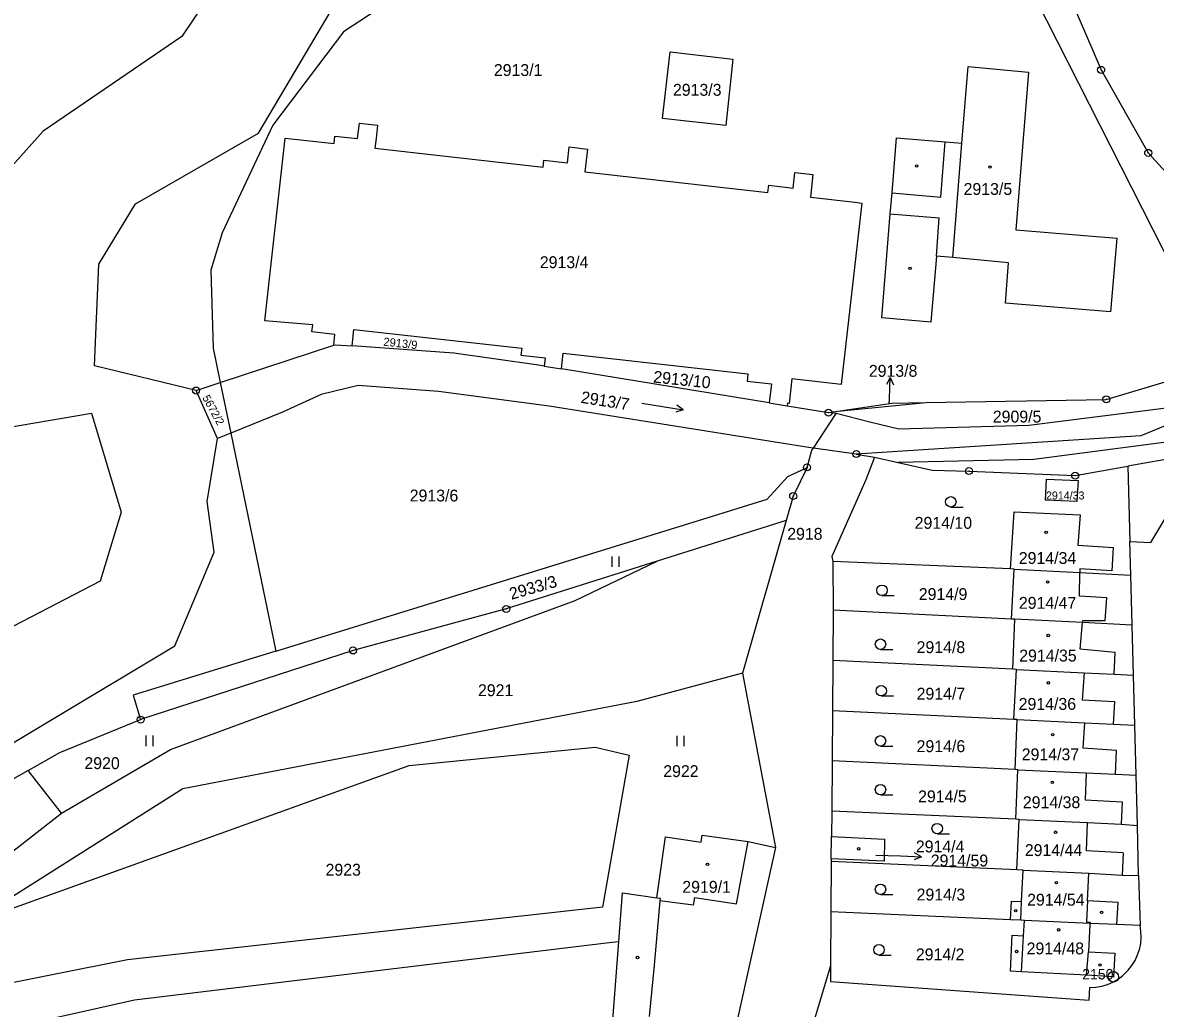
# Model space of a CAD drawing. Extents: x -644096 to -634268, y -1141430 to -1133463.
# Drawn here: x -640294.6 to -640132.5, y -1138269.7 to -1138128.6 of the extents above; entities that cross this region are included whole.
import ezdxf

# ---------------------------------------------------------------- set-up
doc = ezdxf.new("R2010")
doc.units = 0
for name, color, linetype in [('_CIVIL_CONSTRUCTION', 7, 'Continuous'), ('M_Svah_Nasyp', 7, 'Continuous'), ('M_Svah_Zarez', 7, 'Continuous'), ('svrsek_osa_sjezdy', 7, 'Continuous'), ('svrsek_osa_VRT', 7, 'Continuous'), ('svrsek_popisy_VRT', 7, 'Continuous'), ('terminal_VRT', 7, 'Continuous')]:
    doc.layers.add(name, color=color, linetype=linetype)

msp = doc.modelspace()

# ---------------------------------------------------------------- linework, layer by layer
at = {"layer": '_CIVIL_CONSTRUCTION'}
for centre, radius in [((-640140.23, -1138135.35), 0.5), ((-640140.23, -1138135.35), 0.0303), ((-640133.49, -1138147.23), 0.5), ((-640133.49, -1138147.23), 0.0303), ((-640269.74, -1138181.24), 0.5), ((-640269.74, -1138181.24), 0.0303), ((-640139.5, -1138182.51), 0.5), ((-640139.5, -1138182.51), 0.0303), ((-640179.24, -1138184.41), 0.5), ((-640179.24, -1138184.41), 0.0303), ((-640175.26, -1138190.33), 0.5), ((-640175.26, -1138190.33), 0.0303), ((-640182.31, -1138192.24), 0.5), ((-640182.31, -1138192.24), 0.0303), ((-640159.15, -1138192.77), 0.5), ((-640159.15, -1138192.77), 0.0303), ((-640143.94, -1138193.42), 0.5), ((-640143.94, -1138193.42), 0.0303), ((-640184.29, -1138196.34), 0.5), ((-640184.29, -1138196.34), 0.0303), ((-640225.36, -1138212.5), 0.5), ((-640225.36, -1138212.5), 0.0303), ((-640247.27, -1138218.44), 0.5), ((-640247.27, -1138218.44), 0.0303), ((-640277.68, -1138228.33), 0.5), ((-640277.68, -1138228.33), 0.0303), ((-640138.48, -1138265.14), 0.75), ((-640138.48, -1138265.14), 0.03)]:
    msp.add_circle(centre, radius, dxfattribs=at)
at = {"layer": 'M_Svah_Nasyp'}
for p, q in [((-640163.15, -1138153.55), (-640162.53, -1138145.67)), ((-640161.47, -1138162.2), (-640160.14, -1138145.86)), ((-640170.15, -1138152.97), (-640163.15, -1138153.55)), ((-640170.4, -1138155.96), (-640163.39, -1138156.54)), ((-640163.81, -1138162.01), (-640163.39, -1138156.54)), ((-640143.31, -1138210.66), (-640143.28, -1138207.27)), ((-640139.41, -1138210.93), (-640143.31, -1138210.66)), ((-640139.63, -1138214.13), (-640139.41, -1138210.93)), ((-640143.23, -1138218.26), (-640142.88, -1138214.44)), ((-640142.88, -1138214.44), (-640142.86, -1138214.17)), ((-640142.86, -1138214.17), (-640139.63, -1138214.13)), ((-640138.23, -1138218.71), (-640143.23, -1138218.26)), ((-640138.34, -1138221.84), (-640138.23, -1138218.71)), ((-640142.65, -1138221.62), (-640142.95, -1138225.56)), ((-640138.28, -1138225.79), (-640142.95, -1138225.56)), ((-640138.45, -1138229), (-640138.28, -1138225.79)), ((-640142.8, -1138232.4), (-640142.55, -1138228.8)), ((-640138.03, -1138232.76), (-640142.8, -1138232.4)), ((-640138.16, -1138236.16), (-640138.03, -1138232.76)), ((-640142.37, -1138235.96), (-640142.5, -1138239.82)), ((-640142.5, -1138239.82), (-640137.2, -1138240.09)), ((-640137.2, -1138240.09), (-640137.36, -1138243.3)), ((-640142.34, -1138247.12), (-640142.19, -1138243.05)), ((-640192.41, -1138254.69), (-640190.76, -1138245.79)), ((-640137.08, -1138247.41), (-640142.34, -1138247.12)), ((-640137.08, -1138247.41), (-640137.24, -1138250.6)), ((-640142.18, -1138254.28), (-640142, -1138250.33)), ((-640203.36, -1138254.25), (-640204.19, -1138263.49)), ((-640203.81, -1138253.83), (-640203.33, -1138253.9)), ((-640203.33, -1138253.9), (-640203.36, -1138254.25)), ((-640198.6, -1138254.88), (-640203.36, -1138254.25)), ((-640198.41, -1138253.77), (-640198.6, -1138254.88)), ((-640198.41, -1138253.77), (-640192.41, -1138254.69)), ((-640142.18, -1138254.28), (-640142.32, -1138257.27)), ((-640137.77, -1138254.51), (-640142.18, -1138254.28)), ((-640151.73, -1138257.05), (-640151.6, -1138254.38)), ((-640137.97, -1138257.66), (-640137.77, -1138254.51)), ((-640142.32, -1138257.27), (-640141.8, -1138257.3)), ((-640141.8, -1138257.3), (-640141.82, -1138257.49)), ((-640151.63, -1138264.41), (-640151.33, -1138259.29)), ((-640142.31, -1138264.91), (-640142.03, -1138261.59)), ((-640204.19, -1138263.49), (-640204.89, -1138270.84))]:
    msp.add_line(p, q, dxfattribs=at)
at = {"layer": 'M_Svah_Zarez'}
for centre in [(-640166.62, -1138149.11), (-640156.13, -1138149.26), (-640167.56, -1138163.75), (-640148.09, -1138201.55), (-640147.88, -1138208.63), (-640147.8, -1138216.3), (-640147.77, -1138223.07), (-640147.16, -1138230.5), (-640147.21, -1138237.3), (-640146.75, -1138244.45), (-640174.92, -1138246.83), (-640196.56, -1138249.06), (-640146.63, -1138251.67), (-640152.45, -1138255.68), (-640140.17, -1138255.91), (-640146.31, -1138258.42), (-640206.57, -1138262.38), (-640152.32, -1138261.52), (-640140.39, -1138263.46)]:
    msp.add_circle(centre, 0.175, dxfattribs=at)
at = {"layer": 'svrsek_osa_sjezdy'}
for p, q in [((-640205.97, -1138183.07), (-640200.04, -1138184.01)), ((-640200.04, -1138184.01), (-640201.08, -1138184.35)), ((-640200.04, -1138184.01), (-640200.93, -1138183.36)), ((-640161.74, -1138197.92), (-640159.99, -1138197.92)), ((-640210.18, -1138206.49), (-640210.18, -1138204.99)), ((-640209.18, -1138206.49), (-640209.18, -1138204.99)), ((-640171.59, -1138210.58), (-640169.84, -1138210.58)), ((-640171.8, -1138218.29), (-640170.05, -1138218.29)), ((-640171.69, -1138224.95), (-640169.94, -1138224.95)), ((-640276.89, -1138232.13), (-640276.89, -1138230.63)), ((-640275.89, -1138232.13), (-640275.89, -1138230.63)), ((-640200.88, -1138232.14), (-640200.88, -1138230.64)), ((-640199.88, -1138232.14), (-640199.88, -1138230.64)), ((-640171.8, -1138232.13), (-640170.05, -1138232.13)), ((-640171.8, -1138239.11), (-640170.05, -1138239.11)), ((-640163.69, -1138244.68), (-640161.94, -1138244.68)), ((-640171.8, -1138253.37), (-640170.05, -1138253.37)), ((-640172.01, -1138262.03), (-640170.26, -1138262.03))]:
    msp.add_line(p, q, dxfattribs=at)
for centre in [(-640161.74, -1138197.17), (-640171.59, -1138209.83), (-640171.8, -1138217.54), (-640171.69, -1138224.2), (-640171.8, -1138231.38), (-640171.8, -1138238.36), (-640163.69, -1138243.93), (-640171.8, -1138252.62), (-640172.01, -1138261.28)]:
    msp.add_circle(centre, 0.75, dxfattribs=at)
at = {"layer": 'svrsek_popisy_VRT'}
for p, q in [((-640170.43, -1138179.4), (-640170.96, -1138180.38)), ((-640170.53, -1138182.4), (-640170.43, -1138179.4)), ((-640170.43, -1138179.4), (-640169.96, -1138180.42)), ((-640170.56, -1138183.19), (-640170.53, -1138182.4)), ((-640172.46, -1138247.74), (-640168.94, -1138247.84)), ((-640165.94, -1138247.95), (-640166.92, -1138247.41)), ((-640168.94, -1138247.84), (-640165.94, -1138247.95)), ((-640165.94, -1138247.95), (-640166.96, -1138248.41))]:
    msp.add_line(p, q, dxfattribs=at)
at = {"layer": 'terminal_VRT'}
for p, q in [((-640266.27, -1138180.09), (-640250.05, -1138174.76)), ((-640219.93, -1138177.75), (-640217.44, -1138178.15)), ((-640187.71, -1138183.02), (-640217.44, -1138178.15)), ((-640269.74, -1138181.24), (-640266.27, -1138180.09)), ((-640266.66, -1138188.09), (-640269.74, -1138181.24)), ((-640266.27, -1138180.09), (-640264.78, -1138187.33)), ((-640177.91, -1138184.19), (-640165.29, -1138182.95)), ((-640187.71, -1138183.02), (-640185.17, -1138183.44)), ((-640185.17, -1138183.44), (-640179.24, -1138184.41)), ((-640181.41, -1138189.48), (-640178.15, -1138184.55)), ((-640179.24, -1138184.41), (-640177.91, -1138184.19)), ((-640178.15, -1138184.55), (-640179.24, -1138184.41)), ((-640264.78, -1138187.33), (-640266.66, -1138188.09)), ((-640264.78, -1138187.33), (-640258.33, -1138218.52)), ((-640175.26, -1138190.33), (-640181.41, -1138189.48)), ((-640175.26, -1138190.33), (-640172.64, -1138190.77)), ((-640172.64, -1138190.77), (-640169.26, -1138191.54)), ((-640136.4, -1138192.08), (-640136.12, -1138202.84)), ((-640185.29, -1138199.82), (-640203.75, -1138205.66)), ((-640185.29, -1138199.82), (-640191.55, -1138221.7)), ((-640135.99, -1138207.65), (-640136.12, -1138202.84)), ((-640203.75, -1138205.66), (-640225.36, -1138212.5)), ((-640215.48, -1138211.28), (-640203.75, -1138205.66)), ((-640153.2, -1138206.76), (-640178.6, -1138205.69)), ((-640178.6, -1138205.69), (-640178.55, -1138212.66)), ((-640152.67, -1138206.79), (-640153.2, -1138206.76)), ((-640153.04, -1138213.94), (-640152.67, -1138206.79)), ((-640152.67, -1138206.79), (-640143.28, -1138207.27)), ((-640143.28, -1138207.27), (-640135.99, -1138207.65)), ((-640135.8, -1138214.8), (-640135.99, -1138207.65)), ((-640178.55, -1138212.66), (-640178.61, -1138219.86)), ((-640153.04, -1138213.94), (-640178.55, -1138212.66)), ((-640152.56, -1138213.96), (-640153.04, -1138213.94)), ((-640152.86, -1138221.12), (-640152.56, -1138213.96)), ((-640135.61, -1138221.97), (-640135.8, -1138214.8)), ((-640178.61, -1138219.86), (-640178.66, -1138227.06)), ((-640152.86, -1138221.12), (-640178.61, -1138219.86)), ((-640191.55, -1138221.7), (-640186.83, -1138246.65)), ((-640152.36, -1138221.15), (-640152.86, -1138221.12)), ((-640152.71, -1138228.31), (-640152.36, -1138221.15)), ((-640135.42, -1138229.14), (-640135.61, -1138221.97)), ((-640178.66, -1138227.06), (-640178.72, -1138234.25)), ((-640152.71, -1138228.31), (-640178.66, -1138227.06)), ((-640152.23, -1138228.33), (-640152.71, -1138228.31)), ((-640152.55, -1138235.48), (-640152.23, -1138228.33)), ((-640135.23, -1138236.3), (-640135.42, -1138229.14)), ((-640178.72, -1138234.25), (-640178.78, -1138241.45)), ((-640152.55, -1138235.48), (-640178.72, -1138234.25)), ((-640289.01, -1138241.72), (-640293.78, -1138235.64)), ((-640152.17, -1138235.5), (-640152.55, -1138235.48)), ((-640152.43, -1138242.6), (-640152.17, -1138235.5)), ((-640135.04, -1138243.47), (-640135.23, -1138236.3)), ((-640307.79, -1138256.41), (-640289.01, -1138241.72)), ((-640178.78, -1138241.45), (-640178.81, -1138245.05)), ((-640152.43, -1138242.6), (-640178.78, -1138241.45)), ((-640151.94, -1138242.62), (-640152.43, -1138242.6)), ((-640152.29, -1138249.83), (-640151.94, -1138242.62)), ((-640134.86, -1138250.64), (-640135.04, -1138243.47)), ((-640178.84, -1138248.26), (-640178.81, -1138245.05)), ((-640186.83, -1138246.65), (-640193.35, -1138276.04)), ((-640178.84, -1138248.64), (-640178.9, -1138255.84)), ((-640178.84, -1138248.26), (-640178.84, -1138248.64)), ((-640152.29, -1138249.83), (-640178.84, -1138248.64)), ((-640151.38, -1138249.87), (-640152.29, -1138249.83)), ((-640134.86, -1138250.64), (-640134.66, -1138257.81)), ((-640178.9, -1138255.84), (-640178.95, -1138263.56)), ((-640153.22, -1138256.99), (-640178.9, -1138255.84)), ((-640141.82, -1138257.49), (-640151.2, -1138257.07)), ((-640178.95, -1138263.56), (-640181.58, -1138272.32))]:
    msp.add_line(p, q, dxfattribs=at)
for points in [[(-640261.7, -1138100.42), (-640258.99, -1138099.5), (-640264.72, -1138120.06), (-640271.77, -1138130.59), (-640291.64, -1138144.13), (-640308.66, -1138163.13), (-640308.46, -1138175.39), (-640297, -1138186.58), (-640284.71, -1138184.5), (-640280.45, -1138198.66), (-640283.45, -1138208.52), (-640318.32, -1138226.58)], [(-640269.74, -1138181.24), (-640284.28, -1138177.7), (-640283.65, -1138163.14), (-640278.43, -1138154.54), (-640260.81, -1138144.4), (-640250.28, -1138126.64), (-640249.95, -1138111.05), (-640244.3, -1138108.64), (-640240.85, -1138108.4), (-640180.48, -1138113.95), (-640156.4, -1138108.35), (-640147.57, -1138118.28), (-640140.23, -1138135.35), (-640133.49, -1138147.23), (-640126.91, -1138154.41), (-640101.86, -1138172.06)], [(-640130.46, -1138179.68), (-640127.48, -1138175.86), (-640126.67, -1138170.26), (-640149.51, -1138125.25), (-640154.45, -1138122.4), (-640159.15, -1138122.47), (-640239.14, -1138123.66), (-640248.63, -1138129.89), (-640258.75, -1138143.28), (-640266, -1138158.68), (-640267.64, -1138164.01), (-640267.29, -1138175.17), (-640266.27, -1138180.09)], [(-640193.92, -1138143.33), (-640202.98, -1138142.29), (-640201.89, -1138132.75), (-640192.91, -1138133.8), (-640193.92, -1138143.33)], [(-640159.25, -1138134.87), (-640150.61, -1138135.66), (-640152.43, -1138158.23), (-640137.98, -1138159.45), (-640138.87, -1138169.96), (-640153.93, -1138168.73), (-640153.46, -1138162.97), (-640161.47, -1138162.2), (-640163.81, -1138162.01), (-640164.59, -1138171.45), (-640171.61, -1138170.86), (-640170.4, -1138155.96), (-640170.15, -1138152.97), (-640169.51, -1138145.1), (-640162.53, -1138145.67), (-640160.14, -1138145.86), (-640159.25, -1138134.87)], [(-640250.05, -1138174.76), (-640249.87, -1138173.23), (-640253.17, -1138172.85), (-640253.05, -1138171.83), (-640259.92, -1138171.27), (-640256.98, -1138145.11), (-640250, -1138145.9), (-640249.86, -1138144.83), (-640246.62, -1138145.19), (-640246.37, -1138143), (-640243.77, -1138143.28), (-640243.98, -1138145.17), (-640244.14, -1138146.56), (-640220.09, -1138149.27), (-640219.98, -1138148.29), (-640216.6, -1138148.67), (-640216.35, -1138146.39), (-640213.73, -1138146.68), (-640214.1, -1138149.94), (-640187.9, -1138152.9), (-640187.78, -1138151.87), (-640184.3, -1138152.27), (-640184.05, -1138150.03), (-640181.47, -1138150.32), (-640181.83, -1138153.58), (-640175.41, -1138154.3), (-640174.48, -1138154.41), (-640177.42, -1138180.36), (-640184.48, -1138179.56), (-640184.87, -1138183.09), (-640185.13, -1138183.06), (-640185.17, -1138183.44)], [(-640247.42, -1138174.86), (-640247.15, -1138172.5), (-640223.14, -1138175.2), (-640223.25, -1138176.16), (-640219.79, -1138176.55), (-640219.93, -1138177.75)], [(-640068.96, -1138172.45), (-640084.04, -1138175.86), (-640114.96, -1138179.68), (-640134.56, -1138187.72), (-640175.26, -1138190.33)], [(-640250.05, -1138174.76), (-640249.83, -1138174.69), (-640247.42, -1138174.86)], [(-640219.93, -1138177.75), (-640220.75, -1138177.61), (-640232.84, -1138175.88), (-640247.42, -1138174.86)], [(-640070.2, -1138174.64), (-640082.65, -1138176.64), (-640107.48, -1138180.83), (-640129.05, -1138188.37), (-640149.86, -1138191.12), (-640169.26, -1138191.54)], [(-640217.44, -1138178.15), (-640217.19, -1138175.88), (-640190.79, -1138178.85), (-640190.9, -1138179.9), (-640187.41, -1138180.29), (-640187.71, -1138183.02)], [(-640105.62, -1138175.67), (-640108.55, -1138176.11), (-640130.53, -1138183.72), (-640150.56, -1138186.24), (-640169.17, -1138186.77), (-640173.34, -1138185.75), (-640178.15, -1138184.55)], [(-640063.78, -1138177.89), (-640071.36, -1138177.65), (-640087.56, -1138180.89), (-640113.65, -1138188.05), (-640136.4, -1138192.08)], [(-640165.29, -1138182.95), (-640139.5, -1138182.51), (-640130.6, -1138179.86), (-640130.46, -1138179.68)], [(-640181.41, -1138189.48), (-640181.5, -1138189.47), (-640219.23, -1138183.5), (-640235.04, -1138181.36), (-640246.54, -1138180.51), (-640251.85, -1138181.79), (-640257.37, -1138184.36), (-640264.78, -1138187.33)], [(-640177.91, -1138184.19), (-640170.2, -1138183.03), (-640165.29, -1138182.95)], [(-640136.12, -1138202.84), (-640133.1, -1138203), (-640129.94, -1138197.63), (-640125.85, -1138196.87), (-640123.25, -1138195.28), (-640119.47, -1138193.85), (-640114.48, -1138192.52), (-640069.79, -1138186.01), (-640066.74, -1138185.8)], [(-640421.83, -1138279.68), (-640417.76, -1138280.63), (-640383.34, -1138262.48), (-640358.16, -1138235.99), (-640345.3, -1138235.06), (-640332.96, -1138249), (-640326.78, -1138250.1), (-640272.76, -1138217.78), (-640267.17, -1138204.36), (-640268.13, -1138197.13), (-640266.66, -1138188.09)], [(-640182.31, -1138192.24), (-640181.61, -1138189.78), (-640181.41, -1138189.48)], [(-640172.64, -1138190.77), (-640173.91, -1138194.03), (-640178.78, -1138204.99), (-640178.6, -1138205.69)], [(-640258.33, -1138218.52), (-640199.25, -1138200.26), (-640188, -1138196.79), (-640185.04, -1138193.54), (-640182.31, -1138192.24)], [(-640182.31, -1138192.24), (-640184.29, -1138196.34), (-640185.29, -1138199.82)], [(-640169.26, -1138191.54), (-640164.41, -1138192.64), (-640159.15, -1138192.77), (-640143.94, -1138193.42), (-640136.4, -1138192.08)], [(-640148.05, -1138193.94), (-640143.52, -1138194.13), (-640143.69, -1138197.11), (-640148.18, -1138196.94), (-640148.05, -1138193.94)], [(-640153.2, -1138206.76), (-640152.69, -1138198.6), (-640143.21, -1138199.04), (-640143.55, -1138203.36), (-640138.49, -1138203.72), (-640138.72, -1138207.06), (-640143.28, -1138206.74), (-640143.28, -1138207.27)], [(-640289.01, -1138241.72), (-640273.41, -1138232.6), (-640215.48, -1138211.28)], [(-640225.36, -1138212.5), (-640247.27, -1138218.44), (-640277.68, -1138228.33)], [(-640135.8, -1138214.8), (-640142.88, -1138214.44), (-640152.56, -1138213.96)], [(-640258.33, -1138218.52), (-640278.73, -1138224.82), (-640277.68, -1138228.33)], [(-640191.55, -1138221.7), (-640206.65, -1138225.74), (-640271.62, -1138238.25), (-640302.12, -1138257.49)], [(-640152.36, -1138221.15), (-640142.65, -1138221.62), (-640138.34, -1138221.84), (-640135.61, -1138221.97)], [(-640293.78, -1138235.64), (-640289.22, -1138233.06), (-640277.68, -1138228.33)], [(-640152.23, -1138228.33), (-640142.55, -1138228.8), (-640138.45, -1138229), (-640135.42, -1138229.14)], [(-640302.12, -1138257.49), (-640239.23, -1138234.88), (-640212.65, -1138232.3), (-640207.78, -1138233.44), (-640211.6, -1138255.17), (-640279.55, -1138262.73), (-640312.42, -1138269.25), (-640336.34, -1138280.41)], [(-640293.78, -1138235.64), (-640328.37, -1138255.19), (-640352.04, -1138267.16), (-640390.68, -1138273.5), (-640420.18, -1138284.21), (-640421.17, -1138281.5)], [(-640152.17, -1138235.5), (-640142.37, -1138235.96), (-640138.16, -1138236.16), (-640135.23, -1138236.3)], [(-640151.94, -1138242.62), (-640142.19, -1138243.05), (-640137.36, -1138243.3), (-640135.04, -1138243.47)], [(-640209.26, -1138260.08), (-640208.74, -1138253.13), (-640203.81, -1138253.83), (-640203.67, -1138252.85), (-640202.58, -1138245.12), (-640197.47, -1138245.85), (-640197.33, -1138244.86), (-640190.76, -1138245.79), (-640186.83, -1138246.65)], [(-640178.81, -1138245.05), (-640171.25, -1138245.43), (-640171.26, -1138248.61), (-640178.84, -1138248.26)], [(-640153.22, -1138256.99), (-640153.05, -1138254.31), (-640151.6, -1138254.38), (-640151.38, -1138249.87)], [(-640151.38, -1138249.87), (-640142, -1138250.33), (-640137.24, -1138250.6), (-640134.86, -1138250.64)], [(-640151.2, -1138257.07), (-640151.73, -1138257.05), (-640153.22, -1138256.99)], [(-640141.82, -1138257.49), (-640141.83, -1138257.65), (-640142.03, -1138261.59), (-640138.27, -1138261.77), (-640138.48, -1138265.14), (-640142.31, -1138264.91), (-640151.63, -1138264.41), (-640153.19, -1138264.32), (-640152.95, -1138259.2), (-640151.33, -1138259.29), (-640151.2, -1138257.07)], [(-640134.66, -1138257.81), (-640137.97, -1138257.66), (-640141.82, -1138257.49)], [(-640141.83, -1138266.68), (-640140.97, -1138266.63), (-640140.13, -1138266.48), (-640139.31, -1138266.23), (-640138.53, -1138265.89), (-640137.78, -1138265.46), (-640137.1, -1138264.94), (-640136.48, -1138264.35), (-640136.35, -1138264.21), (-640135.82, -1138263.53), (-640135.37, -1138262.8), (-640135.01, -1138262.02), (-640134.74, -1138261.21), (-640134.57, -1138260.37), (-640134.5, -1138259.51), (-640134.53, -1138258.66), (-640134.66, -1138257.81)], [(-640332.61, -1138285.93), (-640314.63, -1138279.12), (-640315.63, -1138276.74), (-640278.57, -1138268.46), (-640210.65, -1138260.25), (-640209.26, -1138260.08)], [(-640204.86, -1138274.95), (-640210.34, -1138274.43), (-640209.26, -1138260.08)], [(-640178.95, -1138263.56), (-640178.97, -1138265.8), (-640141.96, -1138268.47), (-640141.83, -1138266.68)]]:
    msp.add_lwpolyline(points, dxfattribs=at)

# ---------------------------------------------------------------- texts
at = {"layer": '_CIVIL_CONSTRUCTION'}
msp.add_text('2150', height=1.5, dxfattribs=at).set_placement((-640142.93, -1138265.52))
at = {"layer": 'svrsek_osa_VRT'}
for s, height, p in [('2913/1', 1.7, (-640227.13, -1138136.23)), ('2913/3', 1.7, (-640201.5, -1138139.06)), ('2913/5', 1.7, (-640159.91, -1138153.25)), ('2913/4', 1.7, (-640220.55, -1138163.73)), ('2913/8', 1.7, (-640173.47, -1138179.28)), ('2909/5', 1.7, (-640155.73, -1138185.82)), ('2913/6', 1.7, (-640239.17, -1138197.12)), ('2914/33', 1.14, (-640148.12, -1138196.83)), ('2914/10', 1.7, (-640166.91, -1138201.03)), ('2918', 1.7, (-640185.15, -1138202.6)), ('2914/34', 1.7, (-640152.01, -1138206.06)), ('2914/9', 1.7, (-640166.32, -1138211.22)), ('2914/47', 1.7, (-640152, -1138212.48)), ('2914/8', 1.7, (-640166.63, -1138218.82)), ('2914/35', 1.7, (-640151.95, -1138220.02)), ('2921', 1.7, (-640229.4, -1138224.98)), ('2914/7', 1.7, (-640166.63, -1138225.48)), ('2914/36', 1.7, (-640152.03, -1138226.94)), ('2914/6', 1.7, (-640166.63, -1138232.99)), ('2914/37', 1.7, (-640151.59, -1138234.16)), ('2920', 1.7, (-640285.72, -1138235.42)), ('2922', 1.7, (-640202.89, -1138236.56)), ('2914/5', 1.7, (-640166.42, -1138240.17)), ('2914/38', 1.7, (-640151.43, -1138241.01)), ('2914/4', 1.7, (-640166.74, -1138247.34)), ('2914/44', 1.7, (-640151.15, -1138247.86)), ('2914/59', 1.7, (-640164.61, -1138249.35)), ('2923', 1.7, (-640251.21, -1138250.67)), ('2919/1', 1.7, (-640200.16, -1138253.12)), ('2914/3', 1.7, (-640166.63, -1138254.22)), ('2914/54', 1.7, (-640150.82, -1138254.96)), ('2914/48', 1.7, (-640150.89, -1138261.93)), ('2914/2', 1.7, (-640166.74, -1138262.78))]:
    msp.add_text(s, height=height, dxfattribs=at).set_placement(p)
for s, height, rotation, p in [('2913/9', 1.19, 354, (-640242.98, -1138174.82)), ('2913/10', 1.7, 354, (-640204.38, -1138180.09)), ('5672/2', 1.14, 299, (-640268.89, -1138182.27)), ('2913/7', 1.7, 351, (-640214.76, -1138182.99)), ('2933/3', 1.7, 16, (-640224.63, -1138211.2))]:
    msp.add_text(s, height=height, rotation=rotation, dxfattribs=at).set_placement(p)

doc.saveas('drawing.dxf')
